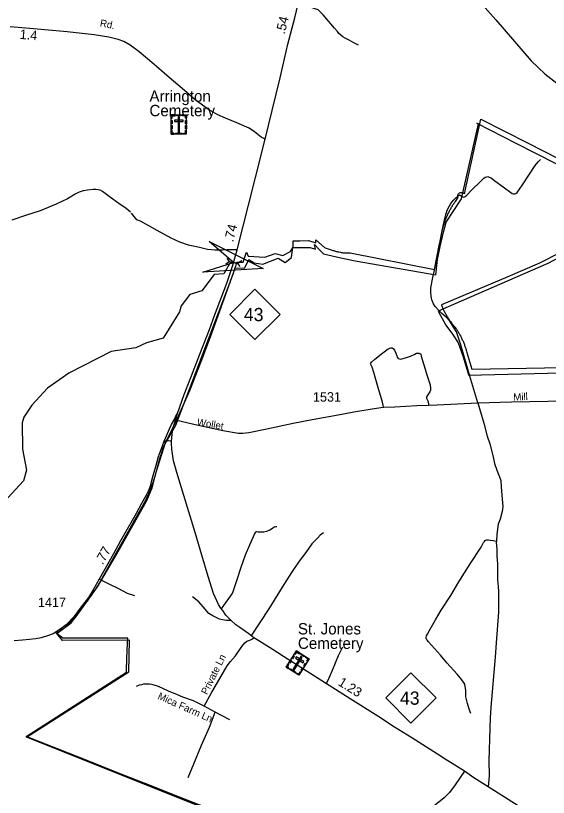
# Model space of a CAD drawing. Extents: x 2220236 to 2384410, y 720751 to 894131.
# Drawn here: x 2312179 to 2319237, y 842194 to 852539 of the extents above; entities that cross this region are included whole.
import ezdxf

# ---------------------------------------------------------------- set-up
doc = ezdxf.new("R2010")
doc.units = 0
doc.layers.add('Default', color=7, linetype='Continuous')

msp = doc.modelspace()

# ---------------------------------------------------------------- linework, layer by layer
at = {"layer": 'Default'}
for p, q in [((2318313, 851107), (2318289, 851116)), ((2314965, 849255), (2315007, 849285)), ((2314979, 849327), (2315007, 849285)), ((2315007, 849285), (2315125, 849261)), ((2315167, 849291), (2315125, 849261)), ((2315153, 849219), (2315125, 849261)), ((2314825, 843322), (2314676, 843403)), ((2315016, 843220), (2314825, 843322))]:
    msp.add_line(p, q, dxfattribs=at)
for points in [[(2315485, 850905), (2315579, 851285), (2315684, 851714), (2315720, 851871), (2315787, 852162), (2315877, 852509), (2315921, 852695), (2315969, 852895), (2316035, 853186), (2316059, 853297), (2316108, 853478), (2316145, 853665)], [(2318293, 852764), (2318539, 852485), (2319010, 851941), (2319190, 851767), (2319429, 851583), (2319618, 851442), (2319943, 851246), (2320283, 851050), (2320654, 850835), (2320819, 850742), (2320995, 850636), (2321192, 850533), (2321400, 850415), (2321479, 850378), (2321551, 850357), (2321637, 850341), (2321723, 850334), (2321843, 850328), (2322017, 850322), (2322191, 850322), (2322371, 850317), (2322853, 850313), (2323053, 850309)], [(2316722, 852147), (2316660, 852181), (2316597, 852214), (2316546, 852239), (2316514, 852260), (2316486, 852279), (2316463, 852305), (2316444, 852330), (2316406, 852375), (2316357, 852431), (2316302, 852491), (2316252, 852551), (2316210, 852596), (2316187, 852616), (2316162, 852626), (2316109, 852644), (2316035, 852667), (2315981, 852684), (2315921, 852695)], [(2315485, 850905), (2315431, 850932), (2315345, 851003), (2315272, 851048), (2315108, 851119), (2314961, 851181), (2314860, 851226), (2314734, 851297), (2314560, 851425), (2314415, 851549), (2314183, 851745), (2314012, 851898), (2313816, 852059), (2313697, 852147), (2313612, 852197), (2313537, 852225), (2313413, 852254), (2313219, 852285), (2312864, 852327), (2312567, 852353), (2312366, 852368), (2312109, 852390)], [(2315200, 841864), (2314330, 842207), (2313887, 842382), (2313884, 842382), (2313500, 842534), (2313149, 842672), (2312320, 842999), (2313650, 843853), (2313650, 843882), (2313650, 843884), (2313659, 844145), (2313664, 844302), (2312980, 844300), (2312805, 844299), (2312716, 844366), (2312725, 844372), (2312735, 844378), (2312745, 844384), (2312755, 844390), (2312764, 844396), (2312774, 844403), (2312784, 844409), (2312793, 844416), (2312802, 844423), (2312812, 844430), (2312821, 844437), (2312830, 844444), (2312838, 844452), (2312847, 844459), (2312856, 844467), (2312864, 844475), (2312873, 844483), (2312881, 844491), (2312890, 844499), (2312898, 844508), (2312902, 844512), (2312906, 844516), (2312913, 844525), (2312921, 844533), (2312929, 844543), (2312937, 844552), (2312945, 844560), (2312952, 844569), (2312960, 844578), (2312968, 844586), (2312975, 844595), (2312983, 844604), (2312990, 844613), (2312998, 844622), (2313005, 844631), (2313012, 844640), (2313020, 844649), (2313027, 844658), (2313034, 844667), (2313042, 844676), (2313049, 844685), (2313056, 844694), (2313064, 844703), (2313070, 844712), (2313078, 844721), (2313085, 844730), (2313092, 844740), (2313099, 844749), (2313106, 844758), (2313113, 844767), (2313120, 844777), (2313126, 844786), (2313134, 844795), (2313140, 844805), (2313147, 844814), (2313154, 844824), (2313160, 844833), (2313167, 844842), (2313174, 844852), (2313180, 844862), (2313187, 844871), (2313194, 844881), (2313200, 844890), (2313207, 844900), (2313213, 844909), (2313216, 844914), (2313220, 844919), (2313226, 844929), (2313232, 844938), (2313239, 844948), (2313245, 844958), (2313251, 844968), (2313258, 844978), (2313264, 844987), (2313270, 844997), (2313276, 845007), (2313282, 845017), (2313288, 845027), (2313294, 845037), (2313300, 845047), (2313306, 845057), (2313312, 845067), (2313318, 845077), (2313327, 845094), (2313882, 846088), (2313887, 846098), (2313892, 846108), (2313898, 846119), (2313903, 846130), (2313908, 846140), (2313913, 846150), (2313918, 846160), (2313923, 846171), (2313928, 846182), (2313932, 846192), (2313937, 846203), (2313942, 846213), (2313946, 846223), (2313946, 846224), (2313951, 846234), (2313956, 846245), (2313960, 846256), (2313968, 846277), (2313973, 846288), (2313977, 846299), (2313981, 846310), (2313985, 846321), (2313989, 846332), (2313993, 846343), (2313997, 846354), (2314001, 846364), (2314005, 846375), (2314008, 846386), (2314012, 846397), (2314016, 846408), (2314019, 846420), (2314022, 846431), (2314026, 846442), (2314032, 846464), (2314036, 846475), (2314039, 846486), (2314042, 846497), (2314045, 846509), (2314048, 846520), (2314053, 846540), (2314056, 846551), (2314058, 846562), (2314062, 846574), (2314064, 846585), (2314068, 846596), (2314070, 846607), (2314074, 846618), (2314077, 846630), (2314080, 846641), (2314083, 846652), (2314086, 846663), (2314096, 846696), (2314100, 846708), (2314103, 846719), (2314106, 846730), (2314110, 846741), (2314113, 846752), (2314116, 846763), (2314120, 846774), (2314124, 846785), (2314127, 846796), (2314130, 846807), (2314134, 846818), (2314138, 846829), (2314144, 846842), (2314303, 847119), (2314352, 847247), (2314999, 848954), (2315003, 848965), (2315008, 848976), (2315012, 848987), (2315016, 848997), (2315020, 849008), (2315024, 849019), (2315028, 849030), (2315032, 849041), (2315036, 849052), (2315040, 849063), (2315044, 849074), (2315048, 849084), (2315052, 849095), (2315056, 849106), (2315060, 849117), (2315071, 849150), (2315074, 849161), (2315078, 849172), (2315082, 849183), (2315085, 849194), (2315089, 849205), (2315092, 849216), (2315096, 849228), (2315099, 849239), (2315109, 849272), (2315110, 849277), (2315195, 849277), (2315238, 849409), (2315258, 849358), (2315481, 849341), (2315616, 849392), (2315720, 849367), (2315819, 849419), (2315858, 849476), (2315856, 849559), (2315946, 849557), (2316061, 849563), (2316158, 849531), (2316158, 849571), (2316270, 849472), (2316282, 849468), (2316361, 849442), (2316359, 849440), (2316382, 849433), (2316393, 849430), (2316404, 849427), (2316415, 849424), (2316426, 849420), (2316438, 849418), (2316449, 849415), (2316460, 849412), (2316482, 849407), (2316494, 849405), (2316506, 849403), (2316517, 849402), (2316528, 849401), (2316540, 849400), (2316552, 849399), (2316563, 849399), (2316575, 849399), (2316586, 849400), (2316598, 849401), (2316610, 849402), (2316611, 849402), (2317727, 849181), (2317796, 849521), (2317797, 849522), (2317798, 849527), (2317836, 849716), (2317837, 849719), (2317839, 849727), (2317842, 849738), (2317849, 849761), (2317852, 849772), (2317856, 849783), (2317860, 849794), (2317864, 849805), (2317867, 849816), (2317871, 849826), (2317876, 849837), (2317880, 849848), (2317888, 849870), (2317893, 849880), (2317898, 849891), (2317900, 849895), (2317902, 849902), (2317907, 849912), (2317912, 849923), (2317917, 849933), (2317922, 849943), (2317928, 849954), (2317933, 849964), (2317938, 849974), (2317944, 849984), (2317950, 849994), (2317956, 850005), (2317961, 850015), (2317967, 850025), (2317973, 850034), (2317980, 850044), (2317986, 850054), (2317992, 850064), (2317998, 850071), (2318006, 850080), (2318007, 850081), (2318040, 850131), (2318036, 850143), (2318036, 850155), (2318039, 850166), (2318044, 850177), (2318052, 850186), (2318060, 850193), (2318071, 850198), (2318076, 850199), (2318082, 850200), (2318094, 850200), (2318105, 850197), (2318116, 850192), (2318124, 850184), (2318128, 850180), (2318342, 851169), (2318969, 850850), (2319366, 850648)], [(2315200, 841864), (2314330, 842207), (2313887, 842382), (2313884, 842382), (2313500, 842534), (2313149, 842672), (2312320, 842999), (2313650, 843853), (2313650, 843882), (2313650, 843884), (2313659, 844145), (2313664, 844302), (2312980, 844300), (2312805, 844299), (2312716, 844366), (2312725, 844372), (2312735, 844378), (2312745, 844384), (2312755, 844390), (2312764, 844396), (2312774, 844403), (2312784, 844409), (2312793, 844416), (2312802, 844423), (2312812, 844430), (2312821, 844437), (2312830, 844444), (2312838, 844452), (2312847, 844459), (2312856, 844467), (2312864, 844475), (2312873, 844483), (2312881, 844491), (2312890, 844499), (2312898, 844508), (2312902, 844512), (2312906, 844516), (2312913, 844525), (2312921, 844533), (2312929, 844543), (2312937, 844552), (2312945, 844560), (2312952, 844569), (2312960, 844578), (2312968, 844586), (2312975, 844595), (2312983, 844604), (2312990, 844613), (2312998, 844622), (2313005, 844631), (2313012, 844640), (2313020, 844649), (2313027, 844658), (2313034, 844667), (2313042, 844676), (2313049, 844685), (2313056, 844694), (2313064, 844703), (2313070, 844712), (2313078, 844721), (2313085, 844730), (2313092, 844740), (2313099, 844749), (2313106, 844758), (2313113, 844767), (2313120, 844777), (2313126, 844786), (2313134, 844795), (2313140, 844805), (2313147, 844814), (2313154, 844824), (2313160, 844833), (2313167, 844842), (2313174, 844852), (2313180, 844862), (2313187, 844871), (2313194, 844881), (2313200, 844890), (2313207, 844900), (2313213, 844909), (2313216, 844914), (2313220, 844919), (2313226, 844929), (2313232, 844938), (2313239, 844948), (2313245, 844958), (2313251, 844968), (2313258, 844978), (2313264, 844987), (2313270, 844997), (2313276, 845007), (2313282, 845017), (2313288, 845027), (2313294, 845037), (2313300, 845047), (2313306, 845057), (2313312, 845067), (2313318, 845077), (2313327, 845094), (2313882, 846088), (2313887, 846098), (2313892, 846108), (2313898, 846119), (2313903, 846130), (2313908, 846140), (2313913, 846150), (2313918, 846160), (2313923, 846171), (2313928, 846182), (2313932, 846192), (2313937, 846203), (2313942, 846213), (2313946, 846223), (2313946, 846224), (2313951, 846234), (2313956, 846245), (2313960, 846256), (2313968, 846277), (2313973, 846288), (2313977, 846299), (2313981, 846310), (2313985, 846321), (2313989, 846332), (2313993, 846343), (2313997, 846354), (2314001, 846364), (2314005, 846375), (2314008, 846386), (2314012, 846397), (2314016, 846408), (2314019, 846420), (2314022, 846431), (2314026, 846442), (2314032, 846464), (2314036, 846475), (2314039, 846486), (2314042, 846497), (2314045, 846509), (2314048, 846520), (2314053, 846540), (2314056, 846551), (2314058, 846562), (2314062, 846574), (2314064, 846585), (2314068, 846596), (2314070, 846607), (2314074, 846618), (2314077, 846630), (2314080, 846641), (2314083, 846652), (2314086, 846663), (2314096, 846696), (2314100, 846708), (2314103, 846719), (2314106, 846730), (2314110, 846741), (2314113, 846752), (2314116, 846763), (2314120, 846774), (2314124, 846785), (2314127, 846796), (2314130, 846807), (2314134, 846818), (2314138, 846829), (2314144, 846842), (2314303, 847119), (2314352, 847247), (2314999, 848954), (2315003, 848965), (2315008, 848976), (2315012, 848987), (2315016, 848997), (2315020, 849008), (2315024, 849019), (2315028, 849030), (2315032, 849041), (2315036, 849052), (2315040, 849063), (2315044, 849074), (2315048, 849084), (2315052, 849095), (2315056, 849106), (2315060, 849117), (2315071, 849150), (2315074, 849161), (2315078, 849172), (2315082, 849183), (2315085, 849194), (2315089, 849205), (2315092, 849216), (2315096, 849228), (2315099, 849239), (2315109, 849272), (2315110, 849277), (2315195, 849277), (2315238, 849409), (2315258, 849358), (2315481, 849341), (2315616, 849392), (2315720, 849367), (2315819, 849419), (2315858, 849476), (2315856, 849559), (2315946, 849557), (2316061, 849563), (2316158, 849531), (2316158, 849571), (2316270, 849472), (2316282, 849468), (2316361, 849442), (2316359, 849440), (2316382, 849433), (2316393, 849430), (2316404, 849427), (2316415, 849424), (2316426, 849420), (2316438, 849418), (2316449, 849415), (2316460, 849412), (2316482, 849407), (2316494, 849405), (2316506, 849403), (2316517, 849402), (2316528, 849401), (2316540, 849400), (2316552, 849399), (2316563, 849399), (2316575, 849399), (2316586, 849400), (2316598, 849401), (2316610, 849402), (2316611, 849402), (2317727, 849181), (2317796, 849521), (2317797, 849522), (2317798, 849527), (2317836, 849716), (2317837, 849719), (2317839, 849727), (2317842, 849738), (2317849, 849761), (2317852, 849772), (2317856, 849783), (2317860, 849794), (2317864, 849805), (2317867, 849816), (2317871, 849826), (2317876, 849837), (2317880, 849848), (2317888, 849870), (2317893, 849880), (2317898, 849891), (2317900, 849895), (2317902, 849902), (2317907, 849912), (2317912, 849923), (2317917, 849933), (2317922, 849943), (2317928, 849954), (2317933, 849964), (2317938, 849974), (2317944, 849984), (2317950, 849994), (2317956, 850005), (2317961, 850015), (2317967, 850025), (2317973, 850034), (2317980, 850044), (2317986, 850054), (2317992, 850064), (2317998, 850071), (2318006, 850080), (2318007, 850081), (2318040, 850131), (2318036, 850143), (2318036, 850155), (2318039, 850166), (2318044, 850177), (2318052, 850186), (2318060, 850193), (2318071, 850198), (2318076, 850199), (2318082, 850200), (2318094, 850200), (2318105, 850197), (2318116, 850192), (2318124, 850184), (2318128, 850180), (2318342, 851169), (2318969, 850850), (2319366, 850648)], [(2315228, 841831), (2312322, 842991), (2313681, 843857), (2313686, 844275), (2312802, 844270), (2312725, 844363), (2312917, 844503), (2312994, 844607), (2313263, 844981), (2313516, 845410), (2313912, 846113), (2313988, 846289), (2314043, 846498), (2314163, 846891), (2314306, 847171), (2314487, 847578), (2314636, 847963), (2314762, 848287), (2315086, 849197), (2315218, 849202), (2315267, 849312), (2315339, 849268), (2315454, 849252), (2315657, 849329), (2315751, 849274), (2315833, 849340), (2315850, 849471), (2316080, 849471), (2316152, 849449), (2316141, 849510), (2316207, 849438), (2316256, 849389), (2316487, 849334), (2316679, 849296), (2317747, 849109), (2317769, 849312), (2317802, 849482), (2317846, 849675), (2317885, 849807), (2318088, 850117), (2318313, 851107)], [(2318289, 851116), (2318805, 850853), (2319344, 850578)], [(2314297, 847190), (2314325, 847272), (2314413, 847525), (2314502, 847751), (2314618, 848059), (2314746, 848384), (2314814, 848573), (2314976, 848997), (2315057, 849236), (2315113, 849442), (2315195, 849753), (2315264, 850033), (2315356, 850397), (2315485, 850905)], [(2318304, 847414), (2318209, 847725), (2318074, 848194), (2318019, 848354), (2317982, 848415), (2317932, 848494), (2317883, 848547), (2317826, 848599), (2317780, 848642), (2317739, 848689), (2317717, 848725), (2317692, 848780), (2317684, 848825), (2317678, 848879), (2317682, 848936), (2317707, 849074), (2317745, 849251), (2317776, 849413), (2317812, 849598), (2317849, 849776), (2317873, 849892), (2317898, 849967), (2317929, 850022), (2317947, 850052), (2317979, 850095), (2318016, 850131), (2318062, 850168), (2318096, 850145), (2318106, 850141), (2318112, 850139), (2318124, 850141), (2318134, 850147), (2318155, 850162), (2318228, 850237), (2318335, 850340), (2318382, 850387), (2318402, 850401), (2318420, 850407), (2318437, 850409), (2318453, 850403), (2318479, 850391), (2318528, 850354), (2318639, 850275), (2318759, 850186), (2318777, 850180), (2318793, 850180), (2318806, 850184), (2318824, 850198), (2318856, 850243), (2318905, 850314), (2318978, 850427), (2319063, 850557), (2319100, 850606), (2319135, 850634)], [(2313703, 849937), (2313643, 849987), (2313547, 850055), (2313435, 850134), (2313331, 850213), (2313299, 850228), (2313273, 850236), (2313244, 850239), (2313205, 850239), (2313132, 850228), (2313074, 850221), (2313022, 850201), (2312969, 850178), (2312866, 850113), (2312717, 850045), (2312506, 849955), (2312325, 849897), (2312128, 849831)], [(2315113, 849442), (2315060, 849442), (2314979, 849439), (2314919, 849434), (2314823, 849434), (2314723, 849444), (2314614, 849469), (2314470, 849503), (2314357, 849540), (2314238, 849596), (2314055, 849694), (2313835, 849819), (2313786, 849839), (2313713, 849924)], [(2320096, 849716), (2319228, 849260), (2317778, 848628), (2317877, 848443), (2317965, 848322), (2318042, 848207), (2318102, 848036), (2318174, 847805), (2318179, 847783), (2319399, 847811)], [(2319668, 849543), (2319120, 849262), (2318698, 849084), (2317820, 848713), (2317822, 848708), (2317826, 848697), (2317831, 848686), (2317835, 848675), (2317840, 848665), (2317844, 848654), (2317850, 848644), (2317854, 848633), (2317860, 848623), (2317865, 848612), (2317870, 848602), (2317876, 848592), (2317882, 848582), (2317887, 848572), (2317893, 848562), (2317899, 848552), (2317906, 848542), (2317912, 848532), (2317918, 848523), (2317925, 848513), (2317930, 848505), (2317932, 848504), (2317938, 848494), (2317945, 848485), (2317952, 848476), (2317960, 848466), (2317967, 848458), (2317974, 848449), (2317982, 848440), (2317990, 848430), (2317997, 848420), (2318004, 848411), (2318011, 848401), (2318018, 848392), (2318024, 848382), (2318030, 848373), (2318036, 848363), (2318042, 848353), (2318048, 848343), (2318051, 848339), (2318054, 848333), (2318060, 848323), (2318066, 848313), (2318072, 848303), (2318077, 848292), (2318082, 848282), (2318087, 848272), (2318092, 848261), (2318097, 848251), (2318102, 848240), (2318107, 848230), (2318111, 848219), (2318116, 848208), (2318120, 848197), (2318124, 848187), (2318128, 848176), (2318132, 848165), (2318136, 848154), (2318140, 848143), (2318143, 848132), (2318147, 848121), (2318150, 848110), (2318153, 848099), (2318154, 848097), (2318157, 848083), (2318224, 847861), (2319428, 847881)], [(2319668, 849543), (2319120, 849262), (2318698, 849084), (2317820, 848713), (2317822, 848708), (2317826, 848697), (2317831, 848686), (2317835, 848675), (2317840, 848665), (2317844, 848654), (2317850, 848644), (2317854, 848633), (2317860, 848623), (2317865, 848612), (2317870, 848602), (2317876, 848592), (2317882, 848582), (2317887, 848572), (2317893, 848562), (2317899, 848552), (2317906, 848542), (2317912, 848532), (2317918, 848523), (2317925, 848513), (2317930, 848505), (2317932, 848504), (2317938, 848494), (2317945, 848485), (2317952, 848476), (2317960, 848466), (2317967, 848458), (2317974, 848449), (2317982, 848440), (2317990, 848430), (2317997, 848420), (2318004, 848411), (2318011, 848401), (2318018, 848392), (2318024, 848382), (2318030, 848373), (2318036, 848363), (2318042, 848353), (2318048, 848343), (2318051, 848339), (2318054, 848333), (2318060, 848323), (2318066, 848313), (2318072, 848303), (2318077, 848292), (2318082, 848282), (2318087, 848272), (2318092, 848261), (2318097, 848251), (2318102, 848240), (2318107, 848230), (2318111, 848219), (2318116, 848208), (2318120, 848197), (2318124, 848187), (2318128, 848176), (2318132, 848165), (2318136, 848154), (2318140, 848143), (2318143, 848132), (2318147, 848121), (2318150, 848110), (2318153, 848099), (2318154, 848097), (2318157, 848083), (2318224, 847861), (2319428, 847881)], [(2315177, 849296), (2315115, 849265), (2315066, 849273), (2315042, 849277), (2315027, 849271), (2315014, 849255), (2314938, 849124), (2314811, 849113), (2314646, 848899), (2314488, 848850), (2314373, 848698), (2314349, 848621), (2314136, 848271), (2313912, 848210), (2313771, 848141), (2313446, 848095), (2312883, 847806), (2312602, 847611), (2312396, 847386), (2312290, 847227), (2312265, 847151), (2312269, 846800), (2312322, 846526), (2312282, 846384), (2312076, 846159)], [(2317053, 847356), (2317050, 847384), (2317040, 847425), (2316979, 847632), (2316924, 847816), (2316904, 847887), (2316885, 847922), (2316881, 847932), (2316883, 847942), (2316894, 847952), (2316938, 847991), (2317046, 848078), (2317115, 848131), (2317135, 848139), (2317151, 848143), (2317167, 848143), (2317181, 848133), (2317198, 848110), (2317216, 848072), (2317228, 848037), (2317236, 848019), (2317248, 848003), (2317265, 847997), (2317281, 847993), (2317295, 847997), (2317344, 848009), (2317409, 848031), (2317467, 848060), (2317492, 848072), (2317508, 848072), (2317526, 848072), (2317536, 848068), (2317546, 848058), (2317553, 848031), (2317587, 847918), (2317632, 847772), (2317670, 847652), (2317676, 847607), (2317676, 847581), (2317668, 847561), (2317650, 847534), (2317632, 847508), (2317621, 847494), (2317623, 847475), (2317632, 847459), (2317642, 847443), (2317646, 847427), (2317648, 847396), (2317648, 847386)], [(2314297, 847190), (2314539, 847135), (2314926, 847051), (2315130, 847013), (2315191, 847013), (2315269, 847023), (2315509, 847070), (2315855, 847145), (2316109, 847193), (2316502, 847264), (2316660, 847295), (2316877, 847333), (2317017, 847354), (2317053, 847356), (2317202, 847364), (2317495, 847380), (2317648, 847386), (2317764, 847390), (2318304, 847414), (2318750, 847427), (2319473, 847443)], [(2318304, 847414), (2318384, 847147), (2318428, 846972), (2318461, 846873), (2318506, 846700), (2318524, 846611), (2318556, 846526), (2318589, 846435), (2318607, 846388), (2318613, 846305), (2318625, 846142), (2318633, 846043), (2318625, 845978), (2318597, 845877), (2318572, 845810), (2318556, 845678), (2318548, 845585)], [(2314138, 846884), (2314165, 846949), (2314218, 847070), (2314243, 847127), (2314275, 847181), (2314299, 847228), (2314325, 847272)], [(2314244, 846910), (2314250, 846947), (2314254, 847004), (2314267, 847085), (2314297, 847190)], [(2314244, 846910), (2314204, 846912), (2314184, 846914), (2314155, 846901), (2314138, 846884), (2314130, 846866), (2314108, 846806), (2314067, 846702), (2314032, 846567), (2313999, 846451), (2313976, 846370), (2313962, 846313), (2313943, 846265), (2313903, 846184), (2313849, 846081), (2313776, 845951), (2313570, 845588), (2313478, 845416), (2313287, 845080), (2313207, 844941), (2313144, 844840), (2313046, 844715), (2312949, 844581), (2312848, 844478), (2312765, 844415), (2312675, 844360), (2312613, 844338), (2312518, 844305), (2312447, 844290), (2312361, 844282), (2312269, 844273), (2312162, 844264)], [(2314139, 846908), (2314174, 846915), (2314190, 846917), (2314205, 846916), (2314225, 846912), (2314243, 846907)], [(2318124, 842539), (2317872, 842701), (2317769, 842764), (2317429, 842981), (2317197, 843123), (2316979, 843267), (2316613, 843499), (2316141, 843800), (2315730, 844060), (2315576, 844156), (2315401, 844267), (2315337, 844304), (2315267, 844356), (2315149, 844440), (2315098, 844479), (2315030, 844540), (2314966, 844606), (2314924, 844665), (2314899, 844700), (2314868, 844748), (2314848, 844786), (2314802, 844893), (2314731, 845117), (2314647, 845398), (2314556, 845697), (2314408, 846191), (2314314, 846495), (2314279, 846617), (2314273, 846647), (2314260, 846708), (2314250, 846803), (2314245, 846880), (2314244, 846910)], [(2314901, 844684), (2314937, 844732), (2315006, 844827), (2315047, 844886), (2315062, 844920), (2315079, 844971), (2315117, 845091), (2315165, 845227), (2315225, 845403), (2315284, 845536), (2315329, 845645), (2315349, 845685), (2315364, 845707), (2315374, 845712), (2315394, 845710), (2315419, 845707), (2315434, 845707), (2315469, 845710), (2315508, 845718), (2315548, 845735), (2315583, 845758), (2315606, 845773), (2315625, 845780), (2315641, 845778)], [(2316260, 845694), (2316216, 845662), (2316177, 845625), (2316105, 845547), (2316022, 845433), (2315937, 845322), (2315835, 845169), (2315710, 844975), (2315535, 844689), (2315295, 844328)], [(2318210, 843302), (2318188, 843363), (2318166, 843438), (2318144, 843525), (2318144, 843568), (2318142, 843614), (2318135, 843663), (2318129, 843693), (2318111, 843720), (2318091, 843748), (2318030, 843823), (2317894, 843973), (2317807, 844075), (2317689, 844209), (2317649, 844253), (2317633, 844276), (2317625, 844284), (2317620, 844294), (2317618, 844306), (2317618, 844316), (2317622, 844333), (2317635, 844355), (2317673, 844418), (2317744, 844544), (2317817, 844671), (2317943, 844866), (2318050, 845045), (2318200, 845286), (2318346, 845505), (2318377, 845566), (2318389, 845582), (2318399, 845593), (2318409, 845599), (2318421, 845601), (2318442, 845603), (2318468, 845599), (2318505, 845593), (2318548, 845585)], [(2318548, 845585), (2318546, 845568), (2318555, 845484), (2318554, 845392), (2318562, 845280), (2318563, 845074), (2318574, 844983), (2318577, 844915), (2318578, 844647), (2318546, 844241), (2318534, 844051), (2318475, 843388), (2318467, 843244), (2318460, 843108), (2318449, 842676), (2318451, 842480), (2318440, 842334)], [(2313759, 844863), (2313661, 844893), (2313548, 844953), (2313417, 845015), (2313287, 845080)], [(2315027, 844535), (2314974, 844535), (2314922, 844542), (2314881, 844552), (2314843, 844570), (2314792, 844596), (2314737, 844627), (2314690, 844686), (2314606, 844783), (2314521, 844848)], [(2314676, 843403), (2314778, 843584), (2314884, 843768), (2314981, 843933), (2315028, 843994), (2315093, 844069), (2315178, 844191), (2315218, 844237), (2315244, 844259), (2315281, 844276), (2315309, 844286), (2315337, 844304)], [(2316510, 844183), (2316453, 844066), (2316375, 843871), (2316310, 843733), (2316289, 843694)], [(2314676, 843403), (2314534, 843470), (2314393, 843518), (2314322, 843552), (2314204, 843600), (2314121, 843639), (2314061, 843664), (2314013, 843681), (2313981, 843689), (2313954, 843691), (2313913, 843693), (2313875, 843692), (2313848, 843685), (2313817, 843677), (2313777, 843660)], [(2314466, 842458), (2314542, 842638), (2314644, 842885), (2314746, 843123), (2314825, 843322)], [(2318124, 842539), (2318004, 842358), (2317927, 842260), (2317857, 842188), (2317566, 841952), (2317371, 841814), (2317184, 841665), (2316817, 841391), (2316502, 841121), (2316416, 841053)], [(2318838, 842081), (2318440, 842334), (2318248, 842452), (2318124, 842539)]]:
    msp.add_lwpolyline(points, dxfattribs=at)
for points in [[(2314241, 851226), (2314440, 851226), (2314440, 850971), (2314241, 850971)], [(2314241, 851182), (2314253, 851182), (2314253, 851215), (2314293, 851215), (2314293, 851226), (2314241, 851226)], [(2314315, 851226), (2314367, 851226), (2314367, 851214), (2314315, 851214)], [(2314441, 851182), (2314429, 851182), (2314429, 851215), (2314389, 851215), (2314389, 851226), (2314441, 851226)], [(2314241, 851108), (2314241, 851152), (2314253, 851152), (2314253, 851108)], [(2314282, 851158), (2314282, 851139), (2314400, 851139), (2314400, 851158)], [(2314350, 851196), (2314332, 851196), (2314332, 850994), (2314350, 850994)], [(2314429, 851109), (2314429, 851153), (2314441, 851153), (2314441, 851109)], [(2314241, 851041), (2314241, 851084), (2314253, 851084), (2314253, 851041)], [(2314274, 850971), (2314274, 850983), (2314252, 850983), (2314252, 851023), (2314241, 851023), (2314241, 850971)], [(2314407, 850971), (2314407, 850983), (2314429, 850983), (2314429, 851023), (2314440, 851023), (2314440, 850971)], [(2314429, 851043), (2314429, 851087), (2314441, 851087), (2314441, 851043)], [(2314299, 850983), (2314384, 850983), (2314384, 850971), (2314299, 850971)], [(2314742, 849550), (2315458, 849193), (2314660, 849144), (2315066, 849273)], [(2315016, 848585), (2315349, 848918), (2315682, 848585), (2315349, 848252)], [(2315900, 844132), (2316068, 844026), (2315933, 843810), (2315764, 843916)], [(2315837, 844032), (2315860, 844069), (2315870, 844063), (2315847, 844026)], [(2315877, 844095), (2315886, 844089), (2315903, 844116), (2315938, 844095), (2315943, 844104), (2315900, 844132)], [(2315962, 844092), (2316006, 844065), (2316000, 844055), (2315956, 844083)], [(2315801, 843975), (2315824, 844012), (2315834, 844006), (2315811, 843969)], [(2315976, 844049), (2315960, 844059), (2315853, 843887), (2315869, 843877)], [(2315898, 844052), (2315888, 844037), (2315988, 843974), (2315998, 843990)], [(2315997, 843933), (2316020, 843970), (2316029, 843964), (2316006, 843927)], [(2316045, 843989), (2316036, 843995), (2316053, 844022), (2316018, 844044), (2316024, 844053), (2316068, 844026)], [(2315792, 843898), (2315798, 843908), (2315780, 843920), (2315801, 843954), (2315792, 843960), (2315764, 843916)], [(2315819, 843895), (2315891, 843850), (2315885, 843840), (2315813, 843886)], [(2315905, 843828), (2315911, 843838), (2315930, 843826), (2315951, 843860), (2315960, 843854), (2315933, 843810)], [(2315962, 843877), (2315985, 843914), (2315994, 843908), (2315971, 843871)], [(2317084, 843510), (2317417, 843843), (2317750, 843510), (2317417, 843177)]]:
    msp.add_lwpolyline(points, close=True, dxfattribs=at)

# ---------------------------------------------------------------- texts
for s, height, rotation, p in [('Rd.', 95, 348.9522, (2313291, 852398)), ('.54', 125, 76.3072, (2315744, 852287)), ('1.4', 125, 355.2152, (2312230, 852232)), ('.74', 125, 76.034, (2315062, 849536)), ('Mill', 95, 2.686, (2318776, 847444)), ('Wollet', 95, 350.6083, (2314577, 847117)), ('.77', 125, 60.1099, (2313332, 845265)), ('Private Ln', 95, 63.6673, (2314715, 843545)), ('1.23', 125, 327.9071, (2316441, 843686)), ('Mica Farm Ln', 95, 335.7621, (2314053, 843502))]:
    msp.add_text(s, height=height, rotation=rotation, dxfattribs=at).set_placement(p)
for s, height, p in [('Arrington', 150, (2313952, 851399)), ('Cemetery', 150, (2313952, 851208)), ('43', 175, (2315203, 848496)), ('1531', 125, (2316118, 847431)), ('1417', 125, (2312475, 844712)), ('St. Jones', 150, (2315919, 844350)), ('Cemetery', 150, (2315919, 844159)), ('43', 175, (2317271, 843420))]:
    msp.add_text(s, height=height, dxfattribs=at).set_placement(p)

doc.saveas('drawing.dxf')
